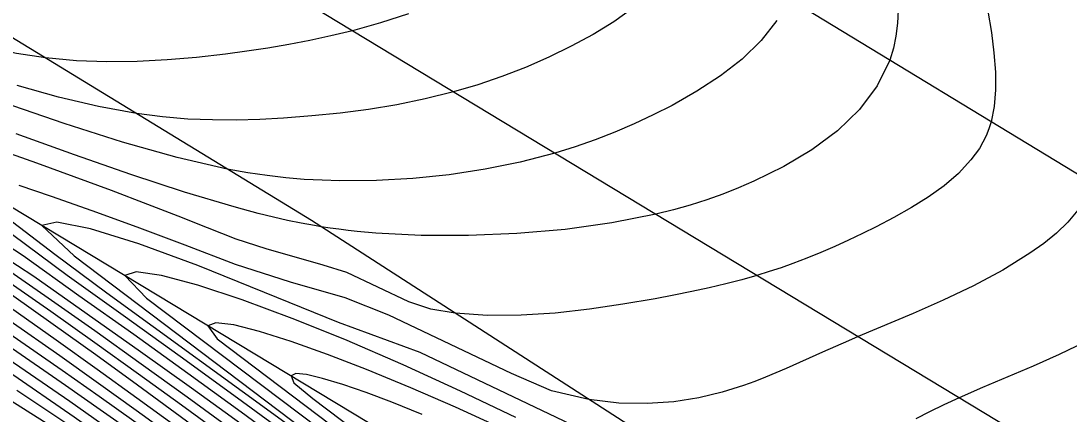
# Model space of a CAD drawing. Extents: x 2356077 to 2359823, y 225951 to 227822.
# Drawn here: x 2356631.42 to 2356677.38, y 227258.31 to 227275.54 of the extents above; entities that cross this region are included whole.
import ezdxf

# ---------------------------------------------------------------- set-up
doc = ezdxf.new("R2010")
doc.units = 0
for name, color, linetype in [('DTM Contours Major', 7, 'Continuous'), ('DTM Contours Minor', 7, 'Continuous'), ('Exist DTM Crownline', 7, 'Continuous'), ('Exist Roads EOP', 7, 'Continuous'), ('PH Exist DTM Breakline', 7, 'Continuous')]:
    doc.layers.add(name, color=color, linetype=linetype)

msp = doc.modelspace()

# ---------------------------------------------------------------- linework, layer by layer
at = {"layer": 'DTM Contours Major'}
for points in [[(2356611.183, 227276.779), (2356616.506, 227272.852), (2356618.154, 227271.845), (2356619.936, 227270.83), (2356621.821, 227269.644), (2356623.723, 227268.342), (2356627.325, 227266.068), (2356629.157, 227264.842), (2356631.007, 227263.553), (2356632.837, 227262.256), (2356634.704, 227260.914), (2356636.535, 227259.584), (2356641.772, 227255.748), (2356643.418, 227254.55), (2356645.885, 227252.778), (2356649.521, 227250.182), (2356650.759, 227249.291), (2356653.555, 227247.255), (2356655.057, 227246.156), (2356656.519, 227245.042), (2356657.805, 227243.982), (2356659.162, 227242.887), (2356680.113, 227226.806)], [(2356673.814, 227275.961), (2356673.971, 227275.027), (2356674.086, 227274.138), (2356674.152, 227273.299), (2356674.159, 227272.514), (2356674.1, 227271.786), (2356673.965, 227271.121), (2356673.865, 227270.808), (2356673.744, 227270.51), (2356673.604, 227270.226), (2356673.445, 227269.956), (2356673.268, 227269.697), (2356673.076, 227269.447), (2356672.527, 227268.859), (2356671.898, 227268.318), (2356671.206, 227267.82), (2356670.467, 227267.358), (2356669.7, 227266.927), (2356668.92, 227266.521), (2356668.317, 227266.221), (2356667.714, 227265.933), (2356667.11, 227265.657), (2356666.501, 227265.393), (2356665.885, 227265.142), (2356665.261, 227264.905), (2356664.753, 227264.724), (2356664.233, 227264.551), (2356663.696, 227264.385), (2356663.028, 227264.197), (2356662.33, 227264.018), (2356661.6, 227263.847), (2356660.84, 227263.682), (2356660.05, 227263.522), (2356659.229, 227263.367), (2356657.816, 227263.121), (2356656.349, 227262.904), (2356654.853, 227262.736), (2356653.355, 227262.639), (2356651.882, 227262.632), (2356650.458, 227262.735), (2356649.399, 227262.902), (2356648.433, 227263.223), (2356645.715, 227264.515), (2356644.681, 227264.84), (2356642.179, 227265.551), (2356640.857, 227265.971), (2356639.608, 227266.472), (2356638.318, 227266.982), (2356636.984, 227267.501), (2356635.388, 227268.107), (2356633.758, 227268.712), (2356632.123, 227269.306), (2356630.512, 227269.879)], [(2356631.045, 227266.179), (2356633.449, 227264.401), (2356635.902, 227262.651), (2356638.411, 227260.842), (2356640.92, 227259.019), (2356643.37, 227257.228), (2356646.798, 227254.709), (2356648.887, 227253.161), (2356649.899, 227252.405), (2356650.898, 227251.65), (2356651.892, 227250.891), (2356653.549, 227249.606), (2356655.217, 227248.293), (2356656.9, 227246.954), (2356662.082, 227242.81), (2356664.025, 227241.27), (2356665.994, 227239.724), (2356667.977, 227238.185), (2356669.962, 227236.662), (2356671.937, 227235.168), (2356673.891, 227233.714), (2356675.217, 227232.741), (2356677.863, 227230.828)], [(2356673.423, 227226.454), (2356672.948, 227227.583), (2356672.458, 227228.7), (2356671.778, 227229.774), (2356671.002, 227230.867), (2356670.093, 227231.984), (2356667.953, 227233.847), (2356655.777, 227243.193), (2356654.957, 227243.847), (2356653.424, 227245.11), (2356652.392, 227245.844), (2356650.275, 227247.302), (2356647.284, 227249.337), (2356644.308, 227251.358), (2356642.81, 227252.384), (2356641.297, 227253.429), (2356638.879, 227255.123), (2356634.975, 227257.871), (2356633.559, 227258.86), (2356630.862, 227260.722)], [(2356649.01, 227258.295), (2356647.688, 227258.824), (2356646.559, 227259.249), (2356645.532, 227259.605), (2356644.648, 227259.875), (2356643.948, 227260.04), (2356643.473, 227260.082), (2356643.264, 227259.984), (2356643.387, 227259.683), (2356644.219, 227258.997), (2356648.652, 227255.646)]]:
    msp.add_lwpolyline(points, dxfattribs=at)
at = {"layer": 'DTM Contours Minor'}
for points in [[(2356611.038, 227278.37), (2356616.97, 227273.997), (2356623.542, 227269.572), (2356628.124, 227266.49), (2356629.623, 227265.472), (2356631.118, 227264.448), (2356632.613, 227263.411), (2356634.656, 227261.972), (2356636.693, 227260.515), (2356638.709, 227259.058), (2356647.89, 227252.365), (2356649, 227251.551), (2356650.109, 227250.73), (2356651.211, 227249.932), (2356652.667, 227248.799), (2356654.148, 227247.659), (2356658.961, 227243.924), (2356660.733, 227242.556), (2356663.505, 227240.437), (2356666.44, 227238.212), (2356672.552, 227233.527), (2356688.137, 227221.564)], [(2356610.963, 227277.684), (2356616.997, 227273.233), (2356618.844, 227271.887), (2356620.813, 227270.688), (2356622.817, 227269.431), (2356624.479, 227268.368), (2356626.138, 227267.29), (2356627.794, 227266.195), (2356629.447, 227265.085), (2356631.095, 227263.958), (2356632.737, 227262.816), (2356634.668, 227261.45), (2356636.58, 227260.076), (2356638.463, 227258.708), (2356643.838, 227254.782), (2356649.701, 227250.549), (2356650.896, 227249.678), (2356652.337, 227248.617), (2356655.45, 227246.308), (2356657.085, 227245.072), (2356658.469, 227243.932), (2356659.964, 227242.73), (2356682.675, 227225.298)], [(2356648.417, 227275.856), (2356647.182, 227275.457), (2356645.955, 227275.113), (2356645.015, 227274.881), (2356644.087, 227274.678), (2356643.165, 227274.501), (2356642.245, 227274.346), (2356641.32, 227274.209), (2356640.386, 227274.086), (2356639.12, 227273.942), (2356637.83, 227273.829), (2356636.52, 227273.758), (2356635.193, 227273.741), (2356633.853, 227273.791), (2356632.504, 227273.918), (2356631.227, 227274.117), (2356629.943, 227274.386), (2356628.65, 227274.715), (2356627.348, 227275.097), (2356626.035, 227275.52), (2356624.71, 227275.977)], [(2356669.887, 227276.015), (2356669.856, 227275.436), (2356669.786, 227274.879), (2356669.674, 227274.342), (2356669.517, 227273.826), (2356668.967, 227272.691), (2356668.188, 227271.66), (2356667.22, 227270.73), (2356666.1, 227269.897), (2356664.867, 227269.159), (2356663.559, 227268.512), (2356662.884, 227268.22), (2356662.197, 227267.949), (2356661.495, 227267.699), (2356660.773, 227267.469), (2356660.03, 227267.259), (2356659.261, 227267.067), (2356657.325, 227266.684), (2356655.278, 227266.402), (2356653.17, 227266.22), (2356651.052, 227266.134), (2356648.975, 227266.142), (2356646.988, 227266.244), (2356646.166, 227266.317), (2356645.764, 227266.36), (2356645.368, 227266.408), (2356644.977, 227266.461), (2356644.591, 227266.519), (2356644.294, 227266.567), (2356643.704, 227266.675), (2356643.116, 227266.795), (2356642.49, 227266.938), (2356641.819, 227267.104), (2356641.13, 227267.288), (2356640.776, 227267.386), (2356638.598, 227268.041), (2356636.244, 227268.815), (2356633.766, 227269.678), (2356631.216, 227270.599)], [(2356658.259, 227276.107), (2356657.413, 227275.502), (2356656.506, 227274.946), (2356655.554, 227274.427), (2356654.566, 227273.946), (2356653.55, 227273.505), (2356652.511, 227273.104), (2356651.456, 227272.745), (2356650.391, 227272.431), (2356649.151, 227272.122), (2356647.907, 227271.868), (2356646.662, 227271.662), (2356645.416, 227271.5), (2356644.172, 227271.376), (2356642.93, 227271.282), (2356641.901, 227271.226), (2356640.866, 227271.196), (2356639.816, 227271.199), (2356638.742, 227271.242), (2356637.636, 227271.335), (2356636.487, 227271.484), (2356634.823, 227271.792), (2356633.073, 227272.206), (2356631.251, 227272.711)], [(2356664.563, 227275.561), (2356663.879, 227274.676), (2356663.046, 227273.868), (2356662.097, 227273.13), (2356661.061, 227272.457), (2356659.971, 227271.841), (2356659.15, 227271.422), (2356658.315, 227271.031), (2356657.466, 227270.668), (2356656.601, 227270.333), (2356655.722, 227270.027), (2356654.826, 227269.749), (2356653.319, 227269.355), (2356651.775, 227269.038), (2356650.203, 227268.797), (2356648.611, 227268.633), (2356647.009, 227268.545), (2356645.405, 227268.532), (2356644.627, 227268.554), (2356643.842, 227268.597), (2356643.043, 227268.664), (2356642.22, 227268.76), (2356641.365, 227268.888), (2356640.471, 227269.05), (2356638.279, 227269.556), (2356635.881, 227270.23), (2356633.321, 227271.042), (2356630.638, 227271.962)], [(2356677.761, 227267.244), (2356677.325, 227266.725), (2356676.826, 227266.243), (2356676.27, 227265.79), (2356675.664, 227265.359), (2356674.468, 227264.623), (2356673.182, 227263.937), (2356671.855, 227263.303), (2356670.538, 227262.719), (2356668.131, 227261.703), (2356667.711, 227261.524), (2356666.568, 227261.023), (2356664.976, 227260.308), (2356664.527, 227260.114), (2356664.069, 227259.924), (2356663.597, 227259.741), (2356663.107, 227259.565), (2356662.166, 227259.272), (2356661.149, 227259.028), (2356660.056, 227258.852), (2356658.887, 227258.767), (2356657.643, 227258.793), (2356656.326, 227258.952), (2356654.686, 227259.325), (2356652.935, 227260.089), (2356647.549, 227262.651), (2356645.64, 227263.405), (2356643.242, 227264.086), (2356640.833, 227264.859), (2356638.629, 227265.708), (2356636.518, 227266.495), (2356634.545, 227267.21), (2356632.758, 227267.839), (2356631.339, 227268.324)], [(2356630.798, 227266.921), (2356632.915, 227265.321), (2356635.186, 227263.63), (2356643.148, 227257.838), (2356646.858, 227255.13), (2356648.956, 227253.585), (2356649.968, 227252.833), (2356650.963, 227252.086), (2356651.946, 227251.34), (2356653.745, 227249.954), (2356655.535, 227248.551), (2356657.32, 227247.135), (2356662.711, 227242.823), (2356664.581, 227241.337), (2356666.465, 227239.851), (2356668.356, 227238.37), (2356670.246, 227236.899), (2356672.131, 227235.443), (2356674.001, 227234.007), (2356675.401, 227232.941), (2356676.798, 227231.882), (2356678.202, 227230.825)], [(2356657.413, 227256.967), (2356648.922, 227261.006), (2356645.349, 227262.324), (2356642.105, 227263.644), (2356639.184, 227264.821), (2356636.587, 227265.775), (2356634.473, 227266.432), (2356633.003, 227266.724), (2356632.337, 227266.579), (2356633.754, 227265.241), (2356646.057, 227255.943)], [(2356630.37, 227266), (2356631.52, 227265.266), (2356633.963, 227263.51), (2356636.366, 227261.806), (2356638.745, 227260.096), (2356641.072, 227258.406), (2356645.452, 227255.198), (2356648.674, 227252.823), (2356649.703, 227252.056), (2356650.723, 227251.288), (2356651.743, 227250.513), (2356653.297, 227249.312), (2356654.872, 227248.078), (2356656.473, 227246.811), (2356661.474, 227242.833), (2356663.501, 227241.234), (2356665.573, 227239.615), (2356667.671, 227237.988), (2356669.781, 227236.367), (2356671.887, 227234.766), (2356673.972, 227233.197), (2356675.255, 227232.242), (2356677.819, 227230.35)], [(2356630.554, 227265.295), (2356631.993, 227264.353), (2356636.669, 227261.051), (2356638.903, 227259.453), (2356641.062, 227257.889), (2356646.237, 227254.109), (2356648.406, 227252.516), (2356649.465, 227251.731), (2356650.519, 227250.943), (2356651.574, 227250.144), (2356653.053, 227249.006), (2356654.557, 227247.832), (2356656.094, 227246.62), (2356660.951, 227242.773), (2356663.073, 227241.105), (2356665.252, 227239.406), (2356667.462, 227237.698), (2356669.676, 227236.002), (2356671.87, 227234.34), (2356674.016, 227232.732), (2356676.344, 227231.013), (2356677.494, 227230.171)], [(2356669.345, 227221.194), (2356666.894, 227227.027), (2356665.675, 227229.834), (2356664.407, 227232.429), (2356663.084, 227234.876), (2356661.666, 227237.077), (2356660.338, 227238.317), (2356653.312, 227243.713), (2356650.643, 227245.912), (2356649.91, 227246.398), (2356646.749, 227248.395), (2356645.118, 227249.437), (2356643.444, 227250.523), (2356641.732, 227251.652), (2356639.95, 227252.841), (2356639.098, 227253.415), (2356638.276, 227253.998), (2356634.628, 227256.53), (2356632.406, 227257.991), (2356621.262, 227265.027)], [(2356653.124, 227258.155), (2356650.699, 227259.313), (2356648.183, 227260.464), (2356645.622, 227261.572), (2356643.311, 227262.502), (2356641.121, 227263.315), (2356639.172, 227263.96), (2356637.585, 227264.386), (2356636.48, 227264.543), (2356635.979, 227264.38), (2356636.934, 227263.393), (2356646.978, 227255.802)], [(2356630.968, 227262.975), (2356632.974, 227261.563), (2356634.763, 227260.284), (2356636.505, 227259.028), (2356641.447, 227255.436), (2356643.004, 227254.313), (2356644.295, 227253.39), (2356646.822, 227251.603), (2356649.34, 227249.828), (2356650.619, 227248.919), (2356653.254, 227247.029), (2356654.654, 227246.019), (2356655.955, 227245.01), (2356657.146, 227244.029), (2356658.376, 227243.031), (2356677.575, 227228.296)], [(2356630.944, 227262.401), (2356633.121, 227260.876), (2356634.828, 227259.664), (2356636.477, 227258.481), (2356641.126, 227255.125), (2356642.593, 227254.075), (2356643.932, 227253.127), (2356646.555, 227251.291), (2356650.477, 227248.555), (2356652.946, 227246.811), (2356654.242, 227245.892), (2356655.402, 227244.969), (2356656.496, 227244.068), (2356657.607, 227243.163), (2356675.054, 227229.772), (2356678.521, 227226.89)], [(2356652.423, 227257.721), (2356650.475, 227258.606), (2356648.518, 227259.459), (2356646.579, 227260.26), (2356644.87, 227260.922), (2356643.277, 227261.491), (2356641.878, 227261.935), (2356640.751, 227262.22), (2356639.973, 227262.313), (2356639.622, 227262.182), (2356640.027, 227261.61), (2356647.778, 227255.752)], [(2356630.893, 227261.859), (2356633.235, 227260.231), (2356634.847, 227259.096), (2356637.888, 227256.931), (2356642.117, 227253.907), (2356647.644, 227250.048), (2356649.039, 227249.066), (2356650.457, 227248.055), (2356651.67, 227247.179), (2356652.918, 227246.269), (2356655.569, 227244.316), (2356656.552, 227243.525), (2356657.759, 227242.588), (2356673.304, 227230.657), (2356675.712, 227228.588), (2356676.146, 227228.172), (2356676.553, 227227.767), (2356677.048, 227227.255), (2356677.575, 227226.683)], [(2356675.943, 227226.265), (2356675.363, 227227.16), (2356674.977, 227227.737), (2356674.557, 227228.33), (2356674.084, 227228.946), (2356673.539, 227229.595), (2356672.903, 227230.286), (2356670.683, 227232.21), (2356656.83, 227242.843), (2356655.812, 227243.638), (2356654.983, 227244.322), (2356653.917, 227245.124), (2356651.532, 227246.835), (2356650.385, 227247.648), (2356648.911, 227248.682), (2356646.02, 227250.685), (2356641.689, 227253.676), (2356640.41, 227254.588), (2356636.351, 227257.466), (2356634.9, 227258.491), (2356633.382, 227259.555), (2356630.866, 227261.297)], [(2356678.072, 227261.463), (2356676.945, 227260.925), (2356675.804, 227260.416), (2356673.588, 227259.469), (2356672.567, 227259.021), (2356671.894, 227258.711), (2356671.262, 227258.405), (2356670.666, 227258.099)], [(2356672.325, 227224.077), (2356670.209, 227229.115), (2356669.361, 227230.662), (2356668.398, 227232.185), (2356667.284, 227233.681), (2356665.379, 227235.364), (2356654.91, 227243.4), (2356654.227, 227243.952), (2356652.866, 227245.074), (2356652.073, 227245.699), (2356645.591, 227250.008), (2356644.043, 227251.045), (2356642.477, 227252.104), (2356640.89, 227253.191), (2356638.662, 227254.74), (2356635.064, 227257.258), (2356633.758, 227258.167), (2356630.872, 227260.157)], [(2356670.827, 227222.655), (2356667.966, 227229.463), (2356666.913, 227231.53), (2356665.762, 227233.513), (2356664.475, 227235.379), (2356662.846, 227236.849), (2356654.097, 227243.565), (2356651.711, 227245.528), (2356650.899, 227246.12), (2356648.538, 227247.637), (2356646.987, 227248.641), (2356645.407, 227249.674), (2356643.796, 227250.739), (2356642.153, 227251.84), (2356640.476, 227252.983), (2356638.452, 227254.387), (2356634.004, 227257.498), (2356631.238, 227259.337)]]:
    msp.add_lwpolyline(points, dxfattribs=at)
at = {"layer": 'Exist DTM Crownline'}
msp.add_lwpolyline([(2357542.756, 226741.609), (2357459.889, 226792.427), (2357374.177, 226844.74), (2357291.426, 226895.083), (2357208.118, 226946.275), (2357125.882, 226996.539), (2357045.017, 227045.595), (2356966.337, 227093.498), (2356883.413, 227143.712), (2356799.704, 227194.618), (2356722.637, 227241.528), (2356636.765, 227293.74), (2356553.053, 227344.465), (2356470.397, 227394.758), (2356383.201, 227447.638), (2356299.889, 227498.478), (2356223.248, 227545.375)], dxfattribs=at)
at = {"layer": 'Exist Roads EOP'}
msp.add_lwpolyline([(2357548.158, 226751.097), (2357551.518, 226748.955), (2357539.932, 226730.044), (2357536.732, 226732.588), (2357457.094, 226780.918), (2357368.575, 226834.971), (2357285.95, 226885.112), (2357202.56, 226936.462), (2357119.743, 226986.718), (2357040.047, 227034.838), (2356959.55, 227083.993), (2356876.77, 227134.388), (2356794.33, 227184.148), (2356716.529, 227232.438), (2356632.17, 227283.448), (2356547.589, 227334.799), (2356465.16, 227384.805), (2356376.528, 227438.798), (2356293.908, 227488.913), (2356217.843, 227535.566)], dxfattribs=at)
at = {"layer": 'PH Exist DTM Breakline'}
for points in [[(2356874.006, 227127.776), (2356827.187, 227157.253), (2356798.45, 227174.201), (2356773.903, 227189.099), (2356754.358, 227199.973), (2356736.653, 227209.957), (2356718.488, 227220.641), (2356700.429, 227231.907), (2356681.257, 227242.915), (2356663.176, 227254.535), (2356644.166, 227266.793), (2356622.923, 227279.772), (2356610.333, 227287.071), (2356602.922, 227291.069), (2356601.494, 227294.51)], [(2356595.251, 227285.48), (2356610.292, 227279.585), (2356630.224, 227267.853), (2356651.648, 227254.925), (2356672.172, 227242.038), (2356694.087, 227228.261), (2356715.804, 227214.703), (2356738.018, 227201.132), (2356760.194, 227188.688), (2356783.837, 227175.884), (2356808.534, 227162.068)]]:
    msp.add_lwpolyline(points, dxfattribs=at)

doc.saveas('drawing.dxf')
